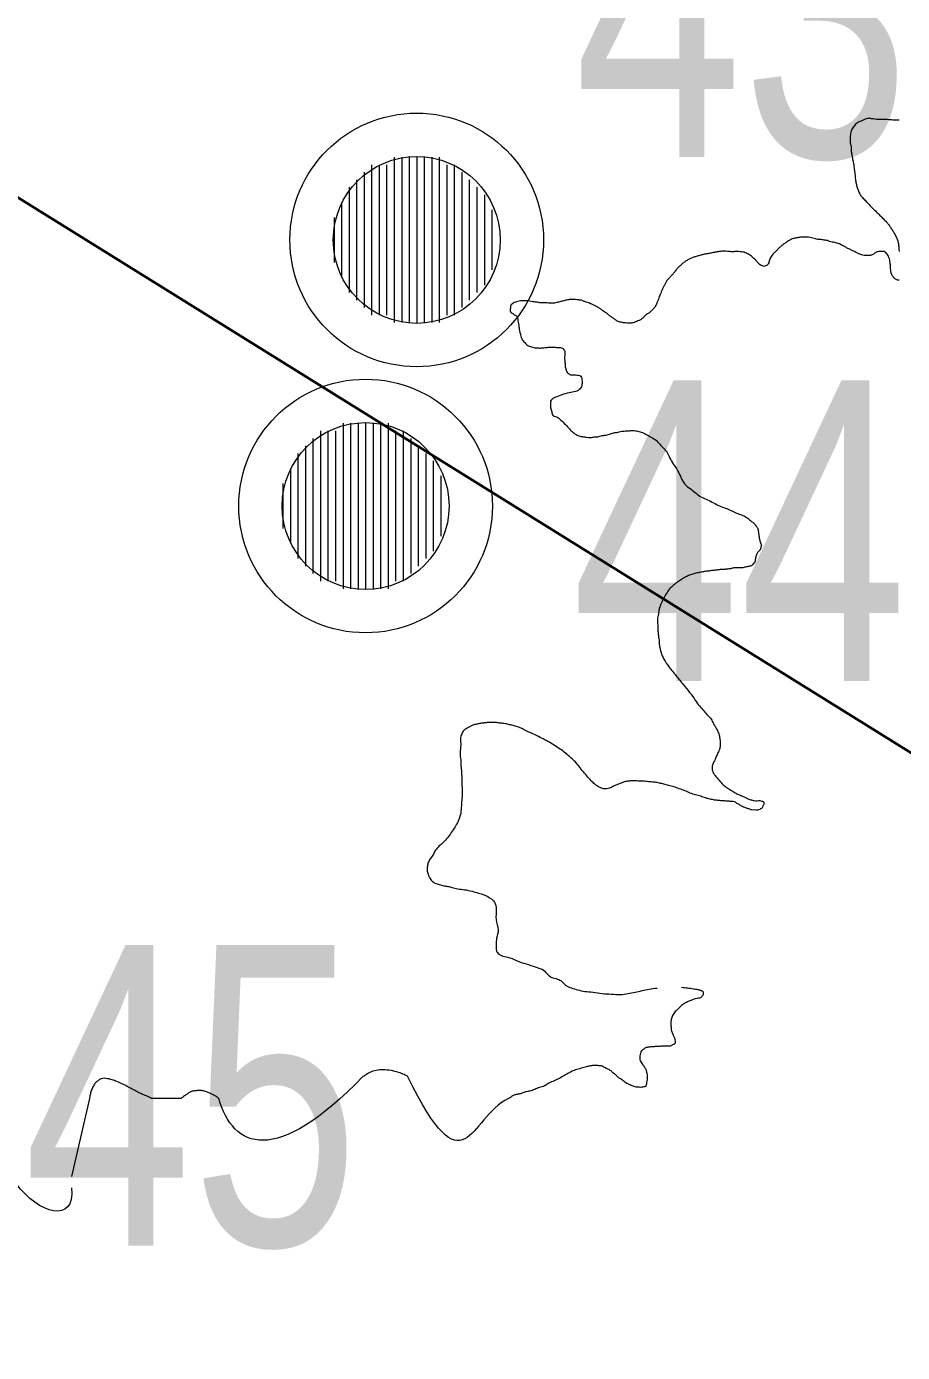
# Model space of a CAD drawing. Extents: x 553962 to 842807, y 8883888 to 9032388.
# Drawn here: x 667049 to 668214, y 8979111 to 8980875 of the extents above; entities that cross this region are included whole.
import ezdxf

# ---------------------------------------------------------------- set-up
doc = ezdxf.new("R2010")
doc.units = 0
doc.header["$LTSCALE"] = 160
for name, color, linetype, lineweight in [('15', 7, 'Continuous', 25), ('33', 7, 'Continuous', 13), ('8', 7, 'Continuous', 13)]:
    doc.layers.add(name, color=color, linetype=linetype, lineweight=lineweight)

msp = doc.modelspace()

# ---------------------------------------------------------------- linework, layer by layer
at = {"layer": '15', "lineweight": 40}
msp.add_lwpolyline([(664631.3, 8982143.9), (674788, 8975827.4), (677683.8, 8973924.7)], dxfattribs=at)
at = {"layer": '33'}
for p, q in [((667508, 8980691), (667508, 8980491)), ((667518, 8980691), (667518, 8980491)), ((667528, 8980691), (667528, 8980491)), ((667538, 8980701), (667538, 8980481)), ((667548, 8980701), (667548, 8980481)), ((667558, 8980701), (667558, 8980481)), ((667568, 8980701), (667568, 8980481)), ((667578, 8980701), (667578, 8980481)), ((667588, 8980701), (667588, 8980481)), ((667598, 8980701), (667598, 8980481)), ((667608, 8980691), (667608, 8980491)), ((667618, 8980691), (667618, 8980491)), ((667488, 8980671), (667488, 8980511)), ((667498, 8980681), (667498, 8980501)), ((667628, 8980681), (667628, 8980501)), ((667638, 8980671), (667638, 8980511)), ((667478, 8980661), (667478, 8980521)), ((667648, 8980661), (667648, 8980521)), ((667658, 8980651), (667658, 8980531)), ((667468, 8980641), (667468, 8980541)), ((667668, 8980631), (667668, 8980551)), ((667458, 8980621), (667458, 8980561)), ((667440, 8980337), (667440, 8980137)), ((667450, 8980337), (667450, 8980137)), ((667460, 8980337), (667460, 8980137)), ((667470, 8980347), (667470, 8980127)), ((667480, 8980347), (667480, 8980127)), ((667490, 8980347), (667490, 8980127)), ((667500, 8980347), (667500, 8980127)), ((667510, 8980347), (667510, 8980127)), ((667520, 8980347), (667520, 8980127)), ((667530, 8980347), (667530, 8980127)), ((667540, 8980337), (667540, 8980137)), ((667550, 8980337), (667550, 8980137)), ((667420, 8980317), (667420, 8980157)), ((667430, 8980327), (667430, 8980147)), ((667560, 8980327), (667560, 8980147)), ((667570, 8980317), (667570, 8980157)), ((667410, 8980307), (667410, 8980167)), ((667580, 8980307), (667580, 8980167)), ((667590, 8980297), (667590, 8980177)), ((667400, 8980287), (667400, 8980187)), ((667390, 8980267), (667390, 8980207)), ((667600, 8980277), (667600, 8980197))]:
    msp.add_line(p, q, dxfattribs=at)
for centre, radius in [((667568, 8980591), 168.7), ((667568, 8980591), 111), ((667500, 8980237), 168.7), ((667500, 8980237), 111)]:
    msp.add_circle(centre, radius, dxfattribs=at)
at = {"layer": '8'}
for p, q in [((667132.7, 8979448.8), (667108.7, 8979345.2)), ((667254.5, 8979448.8), (667215.4, 8979448.8))]:
    msp.add_line(p, q, dxfattribs=at)
msp.add_spline([(664915.4, 8979761.1), (664891.8, 8979866.4), (665011.1, 8980045.4), (665130.4, 8980184.6), (665229.8, 8980257.5), (665216.5, 8980376.8), (665309.3, 8980456.4), (665382.2, 8980536), (665375.6, 8980635.4), (665488.2, 8980602.3), (665574.3, 8980562.5), (665634, 8980635.4), (665614.1, 8980781.3), (665706.9, 8980940.4), (665713.5, 8981079.6), (665720.1, 8981218.8), (665799.7, 8981338.2), (665925.6, 8981378), (666011.7, 8981474.7), (665991.8, 8981560.9), (665938.8, 8981667), (665985.2, 8981846), (666071.3, 8982031.6), (666091.2, 8982230.5), (666051.5, 8982402.9), (666124.3, 8982482.5), (666237, 8982263.7), (666217.1, 8982058.2), (666164.1, 8981865.9), (666131, 8981739.9), (666150.9, 8981600.7), (666111.1, 8981468.1), (666203.9, 8981388.6), (666290, 8981428.3), (666376.2, 8981315.6), (666468.9, 8981222.8), (666641.2, 8981169.8), (666859.9, 8981242.7), (667038.8, 8981289.1), (667118.3, 8981421.7), (667138.2, 8981633.9), (667105.8, 8981756.4)], degree=3, dxfattribs=at)
for points in [[(668209.7, 8980750.2), (668208.9, 8980750.2), (668206.7, 8980750.1), (668202.2, 8980750.3), (668193.1, 8980751.3), (668188.3, 8980751.2), (668184, 8980751.2), (668179.5, 8980751.2), (668175.5, 8980752.2), (668172.7, 8980751.8), (668171.1, 8980752.9), (668169.2, 8980752.8), (668166.1, 8980752.4), (668162.7, 8980751.1), (668159, 8980749), (668155.6, 8980747.8), (668152.8, 8980745.8), (668150.4, 8980743.9), (668149, 8980741.2), (668146.9, 8980738.8), (668145.9, 8980735.8), (668144.9, 8980732.8), (668144.8, 8980729.1), (668144.5, 8980725.3), (668144.3, 8980720.9), (668145.6, 8980717), (668145.9, 8980712.6), (668146.1, 8980707.5), (668147.2, 8980701.8), (668148.5, 8980695.8), (668149.5, 8980689.8), (668150.2, 8980683.3), (668151.1, 8980677.2), (668151.4, 8980671.5), (668152.5, 8980666.3), (668153.6, 8980660.8), (668155.7, 8980655.9), (668157.8, 8980650.6), (668161.9, 8980646.3), (668166.6, 8980641.8), (668170.8, 8980636.7), (668175.6, 8980631.9), (668180.6, 8980627.3), (668185.3, 8980622.4), (668190, 8980617.8), (668193.8, 8980613.8), (668196.9, 8980609.9), (668199.5, 8980605.7), (668202.4, 8980601.5), (668204.9, 8980596.7), (668207.1, 8980591.8), (668208.7, 8980587.3), (668209.2, 8980582.1), (668209.5, 8980578.4), (668209.7, 8980575.9), (668209.7, 8980575.8)], [(668156.3, 8980572.3), (668155, 8980572.9), (668152.5, 8980574.6), (668148.2, 8980576.3), (668143.6, 8980578.7), (668139.6, 8980580.6), (668136.2, 8980583), (668132.9, 8980583.8), (668130.4, 8980585.9), (668127.2, 8980586.4), (668124, 8980587.4), (668120.6, 8980588.2), (668117.2, 8980589), (668114.2, 8980590.1), (668111.5, 8980590.8), (668108.7, 8980590.8), (668106, 8980591.8), (668103, 8980591.5), (668099.9, 8980591.8), (668096.8, 8980593.2), (668093.2, 8980593.7), (668089.4, 8980594.8), (668084.9, 8980594.5), (668079.6, 8980594.9), (668074.5, 8980593.7), (668069.5, 8980593.3), (668065.4, 8980591.3), (668061.4, 8980589.1), (668057.6, 8980586.3), (668053.7, 8980583.5), (668049.9, 8980580.5), (668046.9, 8980576.9), (668044.1, 8980574.2), (668041.4, 8980572.1), (668039.8, 8980569.5), (668038.1, 8980566.8), (668037.4, 8980563.9), (668036.6, 8980561.4), (668035.8, 8980559.3), (668034.4, 8980557.4), (668032.4, 8980556.3), (668030.1, 8980555.4), (668027.6, 8980556.3), (668024.6, 8980557.6), (668022.3, 8980560.4), (668019.7, 8980563), (668017.8, 8980565.7), (668015.4, 8980567.3), (668013.3, 8980569.3), (668011, 8980571.4), (668008, 8980572.6), (668005.1, 8980574), (668002, 8980575.1), (667998.4, 8980575.1), (667993.8, 8980575.9), (667988.8, 8980575), (667983.5, 8980575.6), (667979, 8980575.8), (667974.8, 8980576.1), (667970.3, 8980575.4), (667965.3, 8980574.6), (667959.8, 8980573.5), (667954.6, 8980572.6), (667949.6, 8980571.7), (667944.6, 8980570.2), (667939.8, 8980569.1), (667935.3, 8980567.5), (667931.4, 8980566.1), (667927.6, 8980563.7), (667923.6, 8980561.6), (667920.2, 8980558.3), (667916.9, 8980555.1), (667913.1, 8980551.8), (667910.8, 8980547.4), (667907.1, 8980544.4), (667904.3, 8980540.1), (667900.5, 8980537.3), (667899, 8980533.2), (667896.8, 8980529.7), (667894.6, 8980525.8), (667893.2, 8980521.8), (667892.1, 8980518.5), (667890.5, 8980515.7), (667889.9, 8980512), (667887.6, 8980508.2), (667886.3, 8980503.4), (667883.1, 8980499.6), (667880, 8980496.4), (667876.8, 8980493.4), (667872.7, 8980491.5), (667870, 8980488.3), (667867.2, 8980485.8), (667864, 8980483.7), (667860.6, 8980482.8), (667858.2, 8980481.2), (667856, 8980481), (667853.8, 8980480.1), (667851, 8980480.4), (667847.9, 8980480.4), (667845.8, 8980480.6), (667844.8, 8980480.7)], [(668209.7, 8980537.3), (668209, 8980537.3), (668207.7, 8980537.4), (668205.8, 8980538.3), (668204, 8980539.4), (668202.6, 8980541), (668200.9, 8980542.6), (668200.1, 8980544.8), (668199.1, 8980547.2), (668198.6, 8980549.5), (668198.3, 8980552.9), (668198.2, 8980557.3), (668197.5, 8980562.1), (668196.8, 8980566.2), (668195.5, 8980569.4), (668193.9, 8980572), (668192.3, 8980574.2), (668190.2, 8980575.6), (668187.8, 8980575.8), (668185.2, 8980575.8), (668182.7, 8980575.4), (668180.2, 8980575.2), (668178.1, 8980574), (668176.5, 8980572.6), (668174.6, 8980571.9), (668173.3, 8980570.7), (668171.1, 8980570.4), (668168.4, 8980570.1), (668164.9, 8980570), (668161.5, 8980570.7), (668158.6, 8980571.4), (668157, 8980572), (668156.3, 8980572.3)], [(667844.8, 8980480.7), (667843.7, 8980480.8), (667841.6, 8980481.1), (667838.4, 8980481.7), (667834.4, 8980482.7), (667831.2, 8980485.8), (667827.4, 8980488.1), (667824.2, 8980490.3), (667821.3, 8980493), (667818.4, 8980495.2), (667815.4, 8980496.6), (667812.5, 8980499.2), (667809.2, 8980501.5), (667805.3, 8980503.4), (667801.8, 8980504.9), (667798.4, 8980506.7), (667795.2, 8980507.6), (667791.7, 8980508.8), (667788, 8980510.6), (667783.6, 8980511.1), (667779.3, 8980511.9), (667775.5, 8980511.7), (667771.9, 8980511.8), (667767.6, 8980511.2), (667762.4, 8980509.6), (667757, 8980508.4), (667751.4, 8980506.8), (667745.7, 8980506.5), (667739.7, 8980507.5), (667734.2, 8980507.2), (667729.3, 8980507.8), (667724.7, 8980508.5), (667720.6, 8980508.9), (667716.7, 8980509.9), (667712.9, 8980510), (667709.4, 8980509.9), (667706, 8980510.1), (667702.6, 8980509.1), (667699.1, 8980508.5), (667696.4, 8980506.9), (667694.2, 8980505.2), (667692.5, 8980502.8), (667692.7, 8980500.2), (667692.2, 8980497.8), (667692.7, 8980495.3), (667694.8, 8980493.6), (667696.9, 8980492.2), (667698.7, 8980490.6), (667700.9, 8980490.3), (667701.4, 8980488.4), (667702.7, 8980486.5), (667702, 8980483.3), (667703.8, 8980479.6), (667703.9, 8980475.4), (667704.6, 8980470.7), (667705.6, 8980466.8), (667706.4, 8980462.8), (667707.6, 8980459.5), (667709.3, 8980456.4), (667711.7, 8980454.3), (667713.6, 8980452.3), (667715.6, 8980450.6), (667718.1, 8980449.4), (667720.8, 8980448.7), (667723.7, 8980447.9), (667726.4, 8980447.2), (667729, 8980447.5), (667731.5, 8980447), (667734.4, 8980447.4), (667737.3, 8980447.5), (667740.1, 8980448), (667742.8, 8980448.2), (667746, 8980448.4), (667749.8, 8980448.5), (667754.5, 8980447.7), (667759.4, 8980448.5), (667764.6, 8980445.4), (667765.4, 8980439.8), (667764.4, 8980434.3), (667765.3, 8980428.2), (667765.4, 8980421.7), (667767.1, 8980417.1), (667768.3, 8980413.6), (667771, 8980413.3), (667772.5, 8980410.8), (667775.7, 8980411.7), (667779.4, 8980411.5), (667782.9, 8980411.1), (667786.8, 8980410), (667787.6, 8980406.7), (667788.1, 8980403.4), (667788.2, 8980398.7), (667786.2, 8980392.7), (667779.4, 8980388.8), (667770.9, 8980387.8), (667760.5, 8980385), (667752.5, 8980381.6), (667745.3, 8980378.1), (667746.4, 8980372.9), (667745.7, 8980369.6), (667746, 8980367.5)], [(667746, 8980367.5), (667746.3, 8980365.7), (667747.9, 8980362.5), (667748.4, 8980356.2), (667756, 8980355.8), (667761, 8980349.8), (667767.6, 8980344.1), (667772.2, 8980337.7), (667777.2, 8980334.3), (667780.7, 8980331.2), (667786.6, 8980329.5), (667792.6, 8980328.8), (667799.3, 8980327.8), (667804.3, 8980329.1), (667810.3, 8980329.1), (667816.2, 8980331.3), (667823, 8980331.6), (667828.6, 8980334.6), (667834.3, 8980334.7), (667840.5, 8980336.7), (667847.5, 8980336.8), (667854.2, 8980337.6), (667860.4, 8980337), (667866.7, 8980335.7), (667873.5, 8980332.2), (667879.8, 8980328.9), (667887.2, 8980324.4), (667892.4, 8980317.6), (667899, 8980311.5), (667903, 8980305), (667906.5, 8980296.5), (667912.6, 8980288.4), (667918.1, 8980278.8), (667921.2, 8980269.6), (667927.8, 8980262.6), (667935.3, 8980257.7), (667941.4, 8980251.9), (667949, 8980247.4), (667957, 8980244.5), (667965, 8980240.1), (667972.5, 8980236.1), (667980.8, 8980233.8), (667987.8, 8980230.1), (667995.1, 8980226.6), (668002, 8980224.8), (668007.8, 8980221.3), (668011.9, 8980217.6), (668016.1, 8980214.6), (668019.1, 8980210.8), (668022, 8980206.9), (668022.6, 8980201.3), (668023.2, 8980196.8), (668023.9, 8980192.3), (668025.1, 8980189.3), (668025.8, 8980186.7), (668026.8, 8980184.9), (668025.7, 8980182.6), (668025.7, 8980180), (668024.1, 8980177.6), (668022.1, 8980176.3), (668020.7, 8980174.2), (668020, 8980172.2), (668018.8, 8980170.3), (668019, 8980167.8), (668018.2, 8980165.4), (668018.4, 8980162.5), (668016, 8980160.5), (668013.9, 8980157.7), (668009.8, 8980156.4), (668005.5, 8980155.9), (668000.8, 8980154.4), (667996.1, 8980154.8), (667991.1, 8980154.9), (667986.7, 8980153.8), (667981.7, 8980153), (667977.1, 8980152.5), (667971.7, 8980152.8), (667966.4, 8980151.3), (667961, 8980151.5), (667956.6, 8980150.2), (667952, 8980150.4), (667946.7, 8980148.7), (667940.8, 8980148.4), (667935.2, 8980145.9), (667929.5, 8980144.7), (667924, 8980141.9), (667919.1, 8980138), (667913.5, 8980135.1), (667908.1, 8980130.5), (667902.8, 8980125.6), (667899, 8980118.6), (667895.3, 8980112), (667892.4, 8980105.7), (667889.9, 8980099.6), (667889.8, 8980092.9), (667887.5, 8980086), (667888.8, 8980078.9), (667888.8, 8980072), (667889.1, 8980066), (667889.8, 8980062.2), (667890, 8980060.8)], [(667890, 8980060.8), (667890.5, 8980057.3), (667890.4, 8980050.9), (667892.9, 8980042.2), (667896.3, 8980033.5), (667903.5, 8980022.9), (667912.8, 8980011.3), (667922.8, 8979999.2), (667931.3, 8979989), (667938.3, 8979979), (667943.8, 8979970.6), (667950.5, 8979964.3), (667955, 8979958.1), (667960.6, 8979953.5), (667961.9, 8979948.6), (667964.6, 8979944.4), (667967.3, 8979939.7), (667970.2, 8979933.8), (667971.1, 8979927.7), (667972, 8979921.7), (667971.7, 8979915.8), (667969.5, 8979910), (667966.7, 8979904.8), (667965, 8979899.8), (667962.8, 8979895.9), (667960.7, 8979891.3), (667960.8, 8979886), (667962.8, 8979881.2), (667965.6, 8979877.3), (667969.3, 8979873.2), (667972.8, 8979869), (667976.8, 8979865.1), (667981.4, 8979861.8), (667987.5, 8979858.2), (667993.1, 8979854), (667999.1, 8979852.2), (668003.6, 8979850), (668007.7, 8979848), (668012.2, 8979846.2), (668016.7, 8979845), (668021.2, 8979844.8), (668024.5, 8979845.3), (668027.3, 8979844.5), (668029.1, 8979844), (668030, 8979842.2), (668030, 8979840.4), (668028.9, 8979838.8), (668028.1, 8979836.7), (668026.9, 8979834.5), (668024.2, 8979833.5), (668021.5, 8979832.3), (668017.7, 8979832.8), (668013.8, 8979832.3), (668009.9, 8979834.1), (668006.2, 8979835.2), (668002.4, 8979836.5), (667999.8, 8979837.7), (667998, 8979839.3), (667996.3, 8979840.4), (667993.8, 8979841), (667992.2, 8979843.6), (667989, 8979843.8), (667985.1, 8979844), (667980.5, 8979844.5), (667975.5, 8979844.7), (667969.8, 8979845.2), (667964.3, 8979845.8), (667958.3, 8979846.9), (667952.2, 8979848.4), (667945.9, 8979850.9), (667938.6, 8979852.9), (667931.8, 8979854.7), (667924.7, 8979858.5), (667917.3, 8979860.8), (667909.8, 8979863.7), (667902.9, 8979865), (667896.8, 8979867.4), (667890.9, 8979868.2), (667884.7, 8979869.8), (667878.2, 8979869.8), (667870.8, 8979871.1), (667864.1, 8979870.9), (667857.7, 8979871.5), (667852.2, 8979871.2), (667847, 8979870.8), (667842, 8979869.1), (667837.5, 8979867.2), (667832.9, 8979866), (667828.8, 8979863.6), (667824.4, 8979861.6), (667820.6, 8979860.8), (667816.8, 8979860.2), (667813.1, 8979861.9), (667808.6, 8979864), (667803.8, 8979867.5), (667798.8, 8979872.8), (667792.9, 8979879.9), (667786.5, 8979886.9), (667781.6, 8979894.1), (667778.2, 8979897.4), (667776.6, 8979898.9)], [(667776.6, 8979898.9), (667774.3, 8979901), (667769.5, 8979905.1), (667762.6, 8979911.3), (667754.7, 8979916.2), (667746.6, 8979921.5), (667738.2, 8979926.2), (667730, 8979930.3), (667722.7, 8979934), (667715.1, 8979937), (667708.6, 8979940.8), (667702.2, 8979943.5), (667696.1, 8979945.1), (667690.2, 8979946.4), (667683.9, 8979947.7), (667678.2, 8979948.2), (667672.9, 8979949.3), (667668, 8979949.1), (667662.9, 8979949), (667657.9, 8979948.4), (667652.9, 8979947.9), (667648.6, 8979946.6), (667643.7, 8979946.5), (667639.7, 8979943.8), (667634.9, 8979941.4), (667630.2, 8979938.7), (667627.8, 8979933.7), (667625.7, 8979927.7), (667627.1, 8979919.1), (667625, 8979909), (667626.8, 8979898.9), (667626.8, 8979888.7), (667628, 8979880.2), (667627.8, 8979871.3), (667628.4, 8979862.5), (667628.7, 8979852.6), (667627.4, 8979843.3), (667627.4, 8979833.4), (667625.9, 8979824.3), (667622.2, 8979815.4), (667618.1, 8979808.3), (667612.6, 8979800.8), (667608, 8979793.9), (667601.8, 8979787.9), (667596.1, 8979783.3), (667592, 8979777.9), (667589.8, 8979772.1), (667585.5, 8979767.5), (667583.2, 8979762.5), (667582.1, 8979757.8), (667581.6, 8979752.8), (667582.8, 8979747), (667585.4, 8979741.6), (667588.7, 8979737), (667594, 8979734.6), (667599.4, 8979733), (667605.4, 8979731.4), (667611, 8979730.8), (667616.4, 8979729.1), (667624.5, 8979727.3), (667634, 8979726.5), (667644.3, 8979723.8), (667652.2, 8979721.5), (667659.5, 8979719.2), (667665.9, 8979715.5), (667672.2, 8979710.8), (667674.7, 8979700.2), (667672.3, 8979687.1), (667678.2, 8979672.8), (667673.3, 8979661.7), (667674.3, 8979653.2), (667672.8, 8979646.7), (667676.2, 8979641.3), (667681.8, 8979637.9), (667691.7, 8979637), (667703.5, 8979630.4), (667717.3, 8979627.1), (667728.6, 8979622.5), (667737.5, 8979620.4), (667741.5, 8979613.8), (667747.4, 8979609.2), (667755.4, 8979608.2), (667761.7, 8979604.3), (667765.9, 8979598.8), (667773.7, 8979595.7), (667781.8, 8979593.3), (667791.6, 8979590.9), (667802.3, 8979590.9), (667814.7, 8979588), (667826.9, 8979588), (667838.7, 8979586.3), (667849.1, 8979588.8), (667858.6, 8979590), (667867.7, 8979592.3), (667877.1, 8979594.6), (667884.4, 8979595.3), (667888, 8979595.7)], [(667920.1, 8979596.8), (667923, 8979596.5), (667928.2, 8979595.9), (667935.9, 8979594.8), (667941.9, 8979593.9), (667946.1, 8979592.8), (667948.5, 8979591.6), (667949.3, 8979589.7), (667949.1, 8979587.8), (667949, 8979585.6), (667947, 8979584.8), (667946, 8979582.5), (667942.8, 8979582), (667939, 8979581.7), (667935, 8979579.9), (667930.3, 8979578.7), (667925.7, 8979575.8), (667920.2, 8979573.1), (667915.8, 8979567.7), (667910.4, 8979563.4), (667907.6, 8979557.8), (667905.9, 8979552.5), (667906.3, 8979547), (667906.2, 8979541.5), (667907.7, 8979536.2), (667909.8, 8979532.2), (667911.5, 8979528.4), (667911.6, 8979525), (667911.8, 8979521.1), (667908.3, 8979520.5), (667905.6, 8979517.9), (667900.2, 8979518.4), (667894.4, 8979518.3), (667888, 8979517.9), (667882.3, 8979517.6), (667877.6, 8979517.2), (667873.2, 8979516.8), (667870, 8979514.3), (667866.5, 8979512.5), (667865.6, 8979508.9), (667864.9, 8979505.7), (667864.5, 8979502.2), (667864.9, 8979498.8), (667867, 8979496.4), (667868.9, 8979493.7), (667870.9, 8979490.6), (667873.3, 8979486.9), (667874, 8979482.6), (667875, 8979478.5), (667874.3, 8979473.9), (667873.8, 8979470), (667873.3, 8979466.7), (667872.5, 8979464.1), (667869.9, 8979464.5), (667867.9, 8979463.4), (667864.4, 8979463.7), (667860, 8979463.7), (667854.7, 8979465.4), (667848.9, 8979468.1), (667843.6, 8979471.2), (667839.5, 8979475.4), (667835, 8979476.7), (667833.3, 8979480.5), (667828.8, 8979482.3), (667825.9, 8979486.8), (667820.9, 8979487.9), (667818.4, 8979490.3), (667815.8, 8979491), (667813.4, 8979492.4), (667810.5, 8979492.3), (667807.1, 8979492.9), (667803, 8979492.8), (667798.2, 8979492.1), (667792.1, 8979490.5), (667784.8, 8979488.4), (667777.4, 8979486.4), (667770.7, 8979482.9), (667764.5, 8979479.3), (667757.7, 8979475.5), (667750.7, 8979472.1), (667743.5, 8979469.8), (667738.4, 8979464.7), (667731.2, 8979464), (667725, 8979460.6), (667718.4, 8979458.5), (667712.7, 8979457.7), (667708.2, 8979455.7), (667703.7, 8979454.4), (667699.4, 8979453.9), (667695.2, 8979452.7), (667692.7, 8979449.7), (667690.8, 8979449.1), (667689.9, 8979448.8)], [(667555.9, 8979478.3), (667555.7, 8979478.4), (667552.9, 8979479.7), (667546.6, 8979482.7), (667536.5, 8979485.7), (667526, 8979487.1), (667516.4, 8979486.9), (667506.8, 8979484.5), (667501, 8979480.4), (667497.4, 8979478.5), (667497.1, 8979478.3)], [(667215.4, 8979448.8), (667213.3, 8979449.9), (667208.6, 8979452.3), (667201.6, 8979454.8), (667195.5, 8979458.2), (667189.9, 8979461.2), (667182.9, 8979464.8), (667175.1, 8979469.2), (667167.2, 8979472), (667161.1, 8979474.5), (667156.3, 8979475.1), (667152.4, 8979476), (667148.6, 8979475.3), (667145.1, 8979473.5), (667141.5, 8979470.5), (667138.6, 8979466.8), (667136, 8979461.8), (667134.2, 8979455.9), (667133, 8979451.5), (667132.7, 8979449), (667132.7, 8979448.8)], [(667496.9, 8979478.4), (667379.6, 8979356.6), (667323.9, 8979382.8), (667304.6, 8979448.8)], [(667689.9, 8979448.8), (667636.9, 8979422.4), (667632.8, 8979322.3), (667555.7, 8979478.4)], [(667304.6, 8979448.8), (667304.5, 8979448.9), (667303.7, 8979449.8), (667301.4, 8979451.2), (667298.5, 8979453.5), (667294.7, 8979454.9), (667290.8, 8979456.9), (667285.9, 8979458.7), (667280.1, 8979459.6), (667274.3, 8979459.1), (667269.3, 8979458.5), (667265.7, 8979456.9), (667262.6, 8979454.5), (667258.9, 8979452.5), (667256.3, 8979450.1), (667254.8, 8979449.1), (667254.5, 8979448.8)], [(667108.7, 8979329.9), (667114.2, 8979281), (667014.9, 8979309.5), (666997.7, 8979442.5), (666997.4, 8979448.8)]]:
    msp.add_open_spline(points, degree=3, dxfattribs=at)

# ---------------------------------------------------------------- texts
at = {"layer": '33', "width": 0.75}
for s, p in [('43', (667777.9, 8980701.2)), ('44', (667774.2, 8980004.1)), ('45', (667045.2, 8979253.1))]:
    msp.add_text(s, height=400, dxfattribs=at).set_placement(p)

doc.saveas('drawing.dxf')
